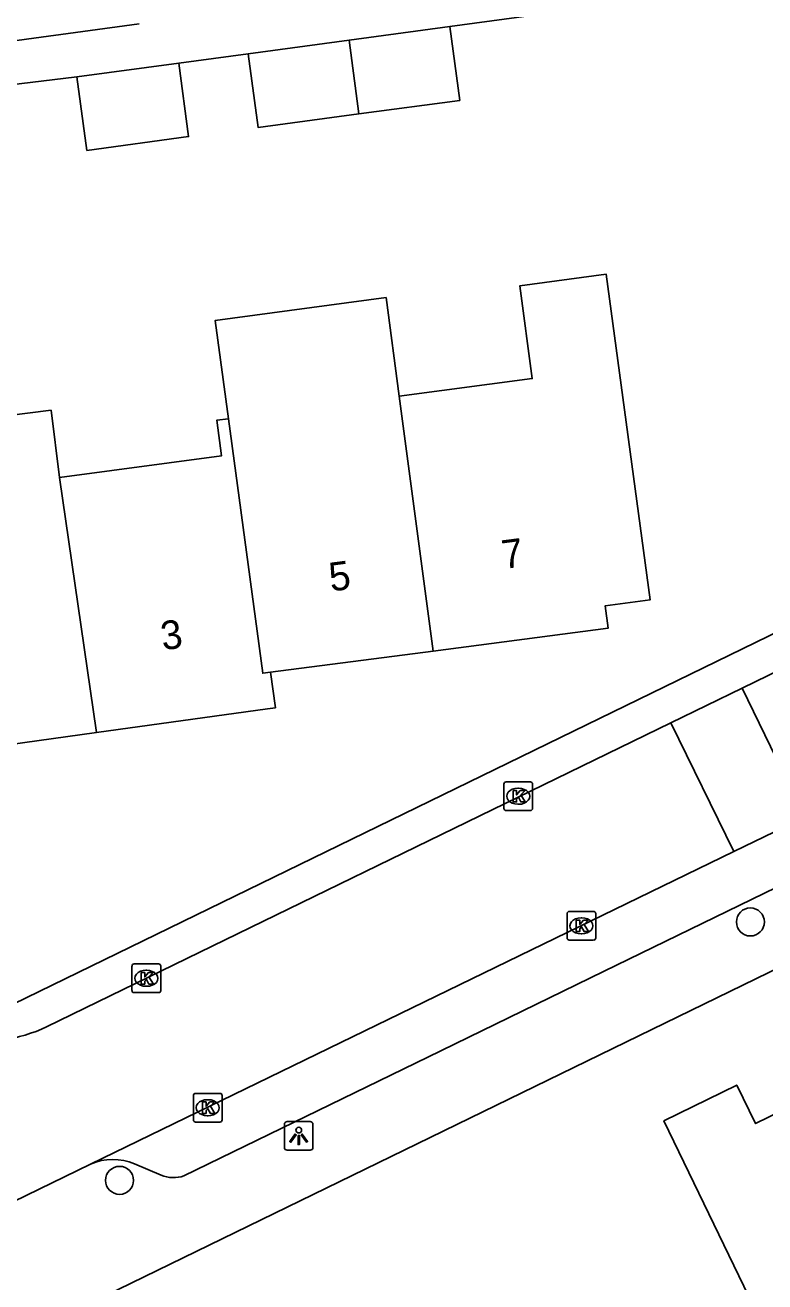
# Model space of a CAD drawing. Extents: x 163427 to 164190, y 380331 to 381641.
# Drawn here: x 163575.08 to 163600.88, y 381334.51 to 381378.33 of the extents above; entities that cross this region are included whole.
import ezdxf

# ---------------------------------------------------------------- set-up
doc = ezdxf.new("R2010")
doc.units = 0
for name, color, linetype in [('IMGEO_Boom', 7, 'Continuous'), ('IMGEO_Kolk', 7, 'Continuous'), ('IMGEO_Lichtpunt', 7, 'Continuous'), ('IMGEO_Pand', 7, 'Continuous'), ('IMGEO_Pand_nummerreeks', 7, 'Continuous'), ('IMGEO_Rijbaan_lokaal_open', 7, 'Continuous'), ('IMGEO_Voetpad_open', 7, 'Continuous')]:
    doc.layers.add(name, color=color, linetype=linetype)

msp = doc.modelspace()

# ---------------------------------------------------------------- linework, layer by layer
at = {"layer": 'IMGEO_Boom'}
for centre in [(163600.377, 381347.058), (163578.373, 381338.045)]:
    msp.add_circle(centre, 0.489, dxfattribs=at)
at = {"layer": 'IMGEO_Kolk'}
for p, q in [((163591.778, 381351.015), (163591.778, 381351.867)), ((163591.853, 381351.941), (163592.705, 381351.941)), ((163592.779, 381351.867), (163592.779, 381351.015)), ((163592.266, 381351.721), (163592.291, 381351.721)), ((163592.289, 381351.161), (163592.264, 381351.161)), ((163592.705, 381350.941), (163591.853, 381350.941)), ((163593.983, 381346.498), (163593.983, 381347.35)), ((163594.058, 381347.424), (163594.91, 381347.424)), ((163594.471, 381347.204), (163594.496, 381347.204)), ((163594.984, 381347.35), (163594.984, 381346.498)), ((163594.494, 381346.644), (163594.469, 381346.644)), ((163594.91, 381346.424), (163594.058, 381346.424)), ((163578.807, 381344.666), (163578.807, 381345.518)), ((163578.882, 381345.592), (163579.734, 381345.592)), ((163579.295, 381345.372), (163579.32, 381345.372)), ((163579.808, 381345.518), (163579.808, 381344.666)), ((163579.734, 381344.592), (163578.882, 381344.592)), ((163579.318, 381344.812), (163579.293, 381344.812)), ((163580.949, 381340.153), (163580.949, 381341.005)), ((163581.024, 381341.079), (163581.876, 381341.079)), ((163581.95, 381341.005), (163581.95, 381340.153)), ((163581.437, 381340.859), (163581.462, 381340.859)), ((163581.876, 381340.079), (163581.024, 381340.079)), ((163581.46, 381340.299), (163581.435, 381340.299))]:
    msp.add_line(p, q, dxfattribs=at)
for points in [[(163591.778, 381351.015), (163591.778, 381351.867)], [(163591.853, 381351.941), (163592.705, 381351.941)], [(163592.779, 381351.867), (163592.779, 381351.015)], [(163592.099, 381351.641), (163592.222, 381351.641), (163592.222, 381351.49), (163592.352, 381351.641), (163592.516, 381351.641), (163592.37, 381351.49), (163592.523, 381351.241), (163592.371, 381351.241), (163592.286, 381351.405), (163592.222, 381351.338), (163592.222, 381351.241), (163592.099, 381351.241), (163592.099, 381351.641)], [(163592.705, 381350.941), (163591.853, 381350.941)], [(163593.983, 381346.498), (163593.983, 381347.35)], [(163594.058, 381347.424), (163594.91, 381347.424)], [(163594.304, 381347.124), (163594.427, 381347.124), (163594.427, 381346.973), (163594.557, 381347.124), (163594.721, 381347.124), (163594.575, 381346.973), (163594.728, 381346.724), (163594.576, 381346.724), (163594.491, 381346.888), (163594.427, 381346.821), (163594.427, 381346.724), (163594.304, 381346.724), (163594.304, 381347.124)], [(163594.984, 381347.35), (163594.984, 381346.498)], [(163594.91, 381346.424), (163594.058, 381346.424)], [(163578.807, 381344.666), (163578.807, 381345.518)], [(163578.882, 381345.592), (163579.734, 381345.592)], [(163579.128, 381345.292), (163579.251, 381345.292), (163579.251, 381345.141), (163579.381, 381345.292), (163579.545, 381345.292), (163579.399, 381345.141), (163579.552, 381344.892), (163579.4, 381344.892), (163579.315, 381345.056), (163579.251, 381344.989), (163579.251, 381344.892), (163579.128, 381344.892), (163579.128, 381345.292)], [(163579.808, 381345.518), (163579.808, 381344.666)], [(163579.734, 381344.592), (163578.882, 381344.592)], [(163580.949, 381340.153), (163580.949, 381341.005)], [(163581.024, 381341.079), (163581.876, 381341.079)], [(163581.95, 381341.005), (163581.95, 381340.153)], [(163581.27, 381340.779), (163581.393, 381340.779), (163581.393, 381340.628), (163581.523, 381340.779), (163581.687, 381340.779), (163581.541, 381340.628), (163581.694, 381340.379), (163581.542, 381340.379), (163581.457, 381340.543), (163581.393, 381340.476), (163581.393, 381340.379), (163581.27, 381340.379), (163581.27, 381340.779)], [(163581.876, 381340.079), (163581.024, 381340.079)]]:
    msp.add_lwpolyline(points, dxfattribs=at)
for centre, start, end in [((163591.855, 381351.865), 91.552, 178.448), ((163591.855, 381351.865), 91.552, 178.448), ((163592.703, 381351.865), 1.552, 88.448), ((163592.703, 381351.865), 1.552, 88.448), ((163591.855, 381351.017), 181.552, 268.448), ((163591.855, 381351.017), 181.552, 268.448), ((163592.703, 381351.017), 271.552, 358.448), ((163592.703, 381351.017), 271.552, 358.448), ((163594.06, 381347.348), 91.552, 178.448), ((163594.06, 381347.348), 91.552, 178.448), ((163594.908, 381347.348), 1.552, 88.448), ((163594.908, 381347.348), 1.552, 88.448), ((163594.06, 381346.5), 181.552, 268.448), ((163594.06, 381346.5), 181.552, 268.448), ((163594.908, 381346.5), 271.552, 358.448), ((163594.908, 381346.5), 271.552, 358.448), ((163578.884, 381345.516), 91.552, 178.448), ((163578.884, 381345.516), 91.552, 178.448), ((163579.732, 381345.516), 1.552, 88.448), ((163579.732, 381345.516), 1.552, 88.448), ((163578.884, 381344.668), 181.552, 268.448), ((163578.884, 381344.668), 181.552, 268.448), ((163579.732, 381344.668), 271.552, 358.448), ((163579.732, 381344.668), 271.552, 358.448), ((163581.026, 381341.003), 91.552, 178.448), ((163581.026, 381341.003), 91.552, 178.448), ((163581.874, 381341.003), 1.552, 88.448), ((163581.874, 381341.003), 1.552, 88.448), ((163581.026, 381340.155), 181.552, 268.448), ((163581.026, 381340.155), 181.552, 268.448), ((163581.874, 381340.155), 271.552, 358.448), ((163581.874, 381340.155), 271.552, 358.448)]:
    msp.add_arc(centre, 0.0765, start, end, dxfattribs=at)
for centre, major_axis, ratio, start_param, end_param in [((163592.265, 381351.441), (-0.387, 0.002), 0.722429, 4.712389, 7.853982), ((163592.29, 381351.441), (-0.39, 0.002), 0.717154, 1.570796, 4.712389), ((163594.47, 381346.924), (-0.387, 0.002), 0.722429, 4.712389, 7.853982), ((163594.495, 381346.924), (-0.39, 0.002), 0.717154, 1.570796, 4.712389), ((163579.294, 381345.092), (-0.387, 0.002), 0.722429, 4.712389, 7.853982), ((163579.319, 381345.092), (-0.39, 0.002), 0.717154, 1.570796, 4.712389), ((163581.436, 381340.579), (-0.387, 0.002), 0.722429, 4.712389, 7.853982), ((163581.461, 381340.579), (-0.39, 0.002), 0.717154, 1.570796, 4.712389)]:
    msp.add_ellipse(centre, major_axis=major_axis, ratio=ratio, start_param=start_param, end_param=end_param, dxfattribs=at)
at = {"layer": 'IMGEO_Lichtpunt'}
for p, q in [((163584.123, 381339.999), (163584.123, 381339.192)), ((163584.123, 381339.999), (163584.123, 381339.192)), ((163585.025, 381340.094), (163584.217, 381340.094)), ((163585.025, 381340.094), (163584.217, 381340.094)), ((163585.119, 381339.192), (163585.119, 381339.999)), ((163585.119, 381339.192), (163585.119, 381339.999)), ((163584.217, 381339.098), (163585.025, 381339.098)), ((163584.217, 381339.098), (163585.025, 381339.098))]:
    msp.add_line(p, q, dxfattribs=at)
for points in [[(163584.497, 381339.663), (163584.536, 381339.635), (163584.348, 381339.373), (163584.31, 381339.4), (163584.497, 381339.663)], [(163584.599, 381339.615), (163584.646, 381339.615), (163584.646, 381339.293), (163584.599, 381339.293), (163584.599, 381339.615)], [(163584.709, 381339.635), (163584.747, 381339.662), (163584.934, 381339.4), (163584.895, 381339.372), (163584.709, 381339.635)]]:
    msp.add_lwpolyline(points, dxfattribs=at)
msp.add_circle((163584.622, 381339.797), 0.0994, dxfattribs=at)
for centre, start, end in [((163584.217, 381339.999), 90, 180), ((163584.217, 381339.999), 90, 180), ((163585.025, 381339.999), 0, 90), ((163585.025, 381339.999), 0, 90), ((163584.217, 381339.192), 180, 270), ((163584.217, 381339.192), 180, 270), ((163585.025, 381339.192), 270, 0), ((163585.025, 381339.192), 270, 360)]:
    msp.add_arc(centre, 0.0946, start, end, dxfattribs=at)
at = {"layer": 'IMGEO_Pand'}
for points in [[(163570.178, 381377.161), (163575.132, 381377.843), (163579.052, 381378.382)], [(163589.891, 381378.286), (163586.38, 381377.812)], [(163586.722, 381375.236), (163590.239, 381375.711), (163589.891, 381378.286)], [(163586.38, 381377.812), (163582.86, 381377.336)], [(163586.38, 381377.812), (163586.722, 381375.236)], [(163582.86, 381377.336), (163583.208, 381374.761), (163586.722, 381375.236)], [(163580.437, 381377.009), (163576.887, 381376.53)], [(163576.887, 381376.53), (163577.233, 381373.966), (163580.783, 381374.445), (163580.437, 381377.009)], [(163589.315, 381356.504), (163595.415, 381357.298), (163595.309, 381358.077), (163596.881, 381358.292), (163595.348, 381369.645), (163592.329, 381369.237), (163592.765, 381366.008), (163588.126, 381365.396)], [(163588.126, 381365.396), (163587.667, 381368.831), (163581.71, 381368.034), (163582.168, 381364.609)], [(163589.315, 381356.504), (163588.126, 381365.396)], [(163576.276, 381362.555), (163575.982, 381364.904), (163573.685, 381364.617), (163573.78, 381363.736), (163568.044, 381362.93)], [(163582.168, 381364.609), (163581.763, 381364.556), (163581.93, 381363.318), (163576.276, 381362.555)], [(163583.638, 381355.766), (163583.366, 381355.731), (163582.168, 381364.609)], [(163576.276, 381362.555), (163577.565, 381353.663)], [(163583.638, 381355.766), (163589.315, 381356.504)], [(163569.01, 381355.444), (163571.009, 381355.697), (163571.397, 381352.809), (163577.565, 381353.663)], [(163577.565, 381353.663), (163583.534, 381354.489), (163583.809, 381354.527), (163583.638, 381355.766)], [(163597.625, 381332.689), (163600.326, 381333.998), (163597.36, 381340.12), (163599.9, 381341.37), (163600.558, 381340.025), (163603.253, 381341.342)]]:
    msp.add_lwpolyline(points, dxfattribs=at)
at = {"layer": 'IMGEO_Rijbaan_lokaal_open'}
for points in [[(163624.845, 381367.269), (163600.087, 381355.21)], [(163597.602, 381354), (163600.087, 381355.21)], [(163600.087, 381355.21), (163602.271, 381350.712)], [(163597.602, 381354), (163575.829, 381343.395)], [(163599.798, 381349.511), (163597.602, 381354)], [(163602.271, 381350.712), (163599.798, 381349.511)], [(163577.359, 381338.614), (163599.798, 381349.511)], [(163574.663, 381337.293), (163577.359, 381338.614)]]:
    msp.add_lwpolyline(points, dxfattribs=at)
msp.add_arc((163573.367, 381348.787), 5.928, 263.6378, 294.5413, dxfattribs=at)
at = {"layer": 'IMGEO_Voetpad_open'}
for points in [[(163589.891, 381378.286), (163594.11, 381378.856), (163592.535, 381390.809)], [(163580.437, 381377.009), (163582.86, 381377.336)], [(163574.489, 381376.245), (163576.887, 381376.53)], [(163661.825, 381374.917), (163575.154, 381332.697)], [(163650.182, 381372.054), (163642.986, 381368.553), (163636.846, 381365.565), (163626.934, 381360.742), (163620.814, 381357.764), (163611.31, 381353.139), (163605.166, 381350.15), (163595.248, 381345.324), (163589.122, 381342.343), (163580.614, 381338.203)], [(163624.184, 381368.313), (163574.209, 381343.97)], [(163579.827, 381338.223), (163578.899, 381338.625)]]:
    msp.add_lwpolyline(points, dxfattribs=at)
for centre, radius, start, end in [((163578.142, 381336.791), 1.984, 67.5749, 113.2436), ((163580.247, 381339.237), 1.098, 247.5273, 289.5612)]:
    msp.add_arc(centre, radius, start, end, dxfattribs=at)

# ---------------------------------------------------------------- texts
at = {"layer": 'IMGEO_Pand_nummerreeks'}
for s, rotation, p in [('7', 7.4116, (163591.767, 381359.364)), ('5', 7.4141, (163585.743, 381358.58)), ('3', 7.8782, (163579.881, 381356.528))]:
    msp.add_text(s, height=1, rotation=rotation, dxfattribs=at).set_placement(p)

doc.saveas('drawing.dxf')
